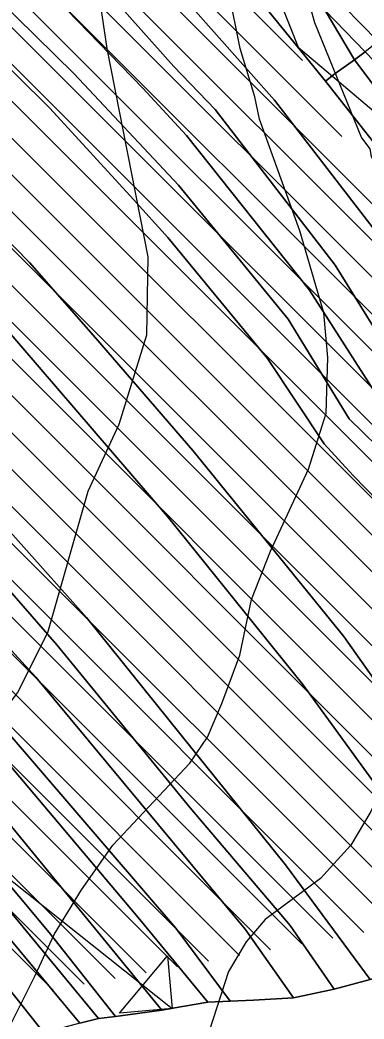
# Model space of a CAD drawing. Extents: x -510989 to -501240, y -1184665 to -1176098.
# Drawn here: x -505370 to -505277.6, y -1182374.7 to -1182106.3 of the extents above; entities that cross this region are included whole.
import ezdxf

# ---------------------------------------------------------------- set-up
doc = ezdxf.new("R2010")
doc.units = 0
for name, color, linetype in [('NAVRH_interakcni_prvky', 7, 'Continuous'), ('orna_puda', 7, 'Continuous'), ('ostatni_plocha_x_ostatni_komunikace', 7, 'Continuous'), ('STAV_erozne_ohrozene_plochy', 7, 'Continuous'), ('STAV_odtokove_linie', 7, 'Continuous'), ('STAV_zaplavove_uzemi', 7, 'Continuous'), ('trvaly_travni_porost', 7, 'Continuous'), ('vodni_plocha_x_vodni_tok_v_koryt_prir_n_upr', 7, 'Continuous'), ('vrstevnice_01', 7, 'Continuous'), ('vrstevnice_02', 7, 'Continuous')]:
    doc.layers.add(name, color=color, linetype=linetype)

msp = doc.modelspace()

# ---------------------------------------------------------------- linework, layer by layer
at = {"layer": 'NAVRH_interakcni_prvky'}
msp.add_lwpolyline([(-505477.97, -1181847.64), (-505390.62, -1181917.12), (-505341, -1181998.51), (-505295.34, -1182113.64), (-505192.11, -1182200.99), (-505084.92, -1182282.38)], dxfattribs=at)
at = {"layer": 'orna_puda'}
for points in [[(-505584.61, -1181971.35), (-505549.33, -1182005.12), (-505452.81, -1182090.24), (-505425.83, -1182113.33), (-505411.76, -1182126.27), (-505367.44, -1182171.49), (-505349.75, -1182191.77), (-505323.63, -1182222.02), (-505283.06, -1182271.94), (-505258.09, -1182307.38), (-505257.86, -1182307.7), (-505226.26, -1182351.65), (-505241.61, -1182355.59), (-505271.5, -1182315.96), (-505294.02, -1182284.84), (-505330.4, -1182239.7), (-505379.76, -1182182.4), (-505425.42, -1182136.45), (-505449.63, -1182114.77), (-505566.1, -1182010.76)], [(-505566.1, -1182010.76), (-505449.63, -1182114.77), (-505425.42, -1182136.45), (-505379.76, -1182182.4), (-505330.4, -1182239.7), (-505294.02, -1182284.84), (-505271.5, -1182315.96), (-505241.61, -1182355.59), (-505266.95, -1182362.08), (-505275.95, -1182364.1), (-505298.69, -1182333.35), (-505352.13, -1182266.89), (-505402.08, -1182210.88), (-505426.3, -1182185.24), (-505472.43, -1182140.66), (-505513.32, -1182103.17), (-505548.69, -1182072.33), (-505575.74, -1182046.26)], [(-505575.74, -1182046.26), (-505548.69, -1182072.33), (-505513.32, -1182103.17), (-505472.43, -1182140.66), (-505426.3, -1182185.24), (-505402.08, -1182210.88), (-505352.13, -1182266.89), (-505298.69, -1182333.35), (-505275.95, -1182364.1), (-505285.64, -1182366.68), (-505297.41, -1182349.58), (-505324.32, -1182317.98), (-505360.11, -1182274.25), (-505392.22, -1182237.49), (-505428.43, -1182199.01), (-505477.26, -1182151.05), (-505521.45, -1182108.4), (-505546.57, -1182087.4), (-505591.18, -1182045.46)], [(-505591.18, -1182045.46), (-505546.57, -1182087.4), (-505521.45, -1182108.4), (-505477.26, -1182151.05), (-505428.43, -1182199.01), (-505392.22, -1182237.49), (-505360.11, -1182274.25), (-505324.32, -1182317.98), (-505297.41, -1182349.58), (-505285.64, -1182366.68), (-505296.59, -1182369.07), (-505309.57, -1182350.56), (-505365.73, -1182282.9), (-505427.03, -1182215.92), (-505500.72, -1182142.35), (-505529.84, -1182114.76), (-505588.6, -1182063.62)], [(-505588.6, -1182063.62), (-505529.84, -1182114.76), (-505500.72, -1182142.35), (-505427.03, -1182215.92), (-505365.73, -1182282.9), (-505309.57, -1182350.56), (-505296.59, -1182369.07), (-505307.29, -1182369.64), (-505313.59, -1182369.95), (-505328.19, -1182350.29), (-505373.76, -1182297.21), (-505400.25, -1182266.18), (-505430.38, -1182233.94), (-505477.83, -1182186.76), (-505528.18, -1182137.53), (-505577.6, -1182094)], [(-505348.44, -1182075.1), (-505301.62, -1182127.85), (-505274.28, -1182163.42), (-505261.98, -1182185.83), (-505237.76, -1182205.38), (-505204.2, -1182243.42), (-505170.25, -1182280.12), (-505140.3, -1182319.44), (-505161.51, -1182331.07), (-505178.23, -1182306.7), (-505217.92, -1182253.72), (-505246.06, -1182216.98), (-505269.95, -1182196.98), (-505285.39, -1182172.19), (-505317.63, -1182130.36), (-505328.68, -1182118.88), (-505358.23, -1182085.64)], [(-505308.28, -1182097.68), (-505287.99, -1182122.8), (-505265.81, -1182150.87), (-505254.12, -1182172.21), (-505233.73, -1182190.31), (-505225.24, -1182199.03), (-505189.55, -1182234.31), (-505143.26, -1182279.17), (-505118.05, -1182307.6), (-505140.3, -1182319.44), (-505170.25, -1182280.12), (-505204.2, -1182243.42), (-505237.76, -1182205.38), (-505261.98, -1182185.83), (-505274.28, -1182163.42), (-505301.62, -1182127.85), (-505348.44, -1182075.1)], [(-505412.33, -1182082.21), (-505379.96, -1182112.3), (-505362.05, -1182130.01), (-505339.49, -1182154.57), (-505330.35, -1182164.82), (-505303.54, -1182197.31), (-505288.36, -1182220.23), (-505280.62, -1182228.63), (-505263.74, -1182245.88), (-505247.69, -1182268.36), (-505204.02, -1182328.07), (-505193.72, -1182343.37), (-505206.22, -1182347.05), (-505226.26, -1182351.65), (-505257.86, -1182307.7), (-505258.09, -1182307.38), (-505283.06, -1182271.94), (-505323.63, -1182222.02), (-505349.75, -1182191.77), (-505367.44, -1182171.49), (-505411.76, -1182126.27), (-505425.83, -1182113.33), (-505452.81, -1182090.24)], [(-505381.51, -1182095.2), (-505355.45, -1182120.85), (-505327.42, -1182150.7), (-505298.01, -1182186.75), (-505281.58, -1182213.53), (-505258.83, -1182235.72), (-505192.43, -1182326.07), (-505183.08, -1182340.66), (-505193.72, -1182343.37), (-505204.02, -1182328.07), (-505247.69, -1182268.36), (-505263.74, -1182245.88), (-505280.62, -1182228.63), (-505288.36, -1182220.23), (-505303.54, -1182197.31), (-505330.35, -1182164.82), (-505339.49, -1182154.57), (-505362.05, -1182130.01), (-505379.96, -1182112.3), (-505412.33, -1182082.21)], [(-505358.23, -1182085.64), (-505328.68, -1182118.88), (-505317.63, -1182130.36), (-505285.39, -1182172.19), (-505269.95, -1182196.98), (-505246.06, -1182216.98), (-505217.92, -1182253.72), (-505178.23, -1182306.7), (-505161.51, -1182331.07), (-505172.46, -1182335.04), (-505196.37, -1182300.53), (-505219.6, -1182269.22), (-505254.94, -1182224.3), (-505274.91, -1182206.02), (-505292.28, -1182178.91), (-505325.28, -1182137.4), (-505337.03, -1182124.65), (-505369.15, -1182091.43)], [(-505577.6, -1182094), (-505528.18, -1182137.53), (-505477.83, -1182186.76), (-505430.38, -1182233.94), (-505400.25, -1182266.18), (-505373.76, -1182297.21), (-505328.19, -1182350.29), (-505313.59, -1182369.95), (-505319.56, -1182370.24), (-505337.82, -1182348.02), (-505396.12, -1182278.95), (-505411.7, -1182261.52), (-505450.47, -1182221.47), (-505480.17, -1182191.64), (-505532.27, -1182141.24), (-505587.42, -1182091.43)], [(-505587.42, -1182091.43), (-505532.27, -1182141.24), (-505480.17, -1182191.64), (-505450.47, -1182221.47), (-505411.7, -1182261.52), (-505396.12, -1182278.95), (-505337.82, -1182348.02), (-505319.56, -1182370.24), (-505326.37, -1182371.4), (-505331.95, -1182372.38), (-505407.16, -1182280.57), (-505419.98, -1182265.82), (-505496.43, -1182189.37), (-505532.37, -1182154.29), (-505570.03, -1182119.63)], [(-505369.15, -1182091.43), (-505337.03, -1182124.65), (-505325.28, -1182137.4), (-505292.28, -1182178.91), (-505274.91, -1182206.02), (-505254.94, -1182224.3), (-505219.6, -1182269.22), (-505196.37, -1182300.53), (-505172.46, -1182335.04), (-505183.08, -1182340.66), (-505192.43, -1182326.07), (-505258.83, -1182235.72), (-505281.58, -1182213.53), (-505298.01, -1182186.75), (-505327.42, -1182150.7), (-505355.45, -1182120.85), (-505381.51, -1182095.2)], [(-505288.01, -1182103.77), (-505280.14, -1182117.06), (-505285.35, -1182120.7), (-505287.99, -1182122.8), (-505308.28, -1182097.68)], [(-505570.03, -1182119.63), (-505532.37, -1182154.29), (-505496.43, -1182189.37), (-505419.98, -1182265.82), (-505407.16, -1182280.57), (-505331.95, -1182372.38), (-505344.33, -1182374.03), (-505362.19, -1182351.49), (-505426.09, -1182275.05), (-505492.28, -1182207.63), (-505536.68, -1182165.35), (-505591.42, -1182115.18)], [(-505572.74, -1182138.34), (-505551.04, -1182158.25), (-505501.06, -1182206.51), (-505459.63, -1182247.61), (-505434.63, -1182273.45), (-505386.54, -1182329.08), (-505348.89, -1182374.58), (-505353.99, -1182375.84), (-505383.8, -1182340.06), (-505432.05, -1182285.28), (-505440.88, -1182274.42), (-505461.13, -1182252.52), (-505527.32, -1182186.73), (-505550.22, -1182165.56), (-505566.35, -1182151.16)], [(-505566.35, -1182151.16), (-505550.22, -1182165.56), (-505527.32, -1182186.73), (-505461.13, -1182252.52), (-505440.88, -1182274.42), (-505432.05, -1182285.28), (-505383.8, -1182340.06), (-505353.99, -1182375.84), (-505363.58, -1182378.47), (-505378.73, -1182359.48), (-505416.78, -1182317.32), (-505436.54, -1182296), (-505458.49, -1182271.78), (-505528.84, -1182200.14), (-505556.2, -1182174.66)], [(-505556.2, -1182174.66), (-505528.84, -1182200.14), (-505458.49, -1182271.78), (-505436.54, -1182296), (-505416.78, -1182317.32), (-505378.73, -1182359.48), (-505363.58, -1182378.47), (-505372.62, -1182379.09), (-505379.9, -1182370.43), (-505423.31, -1182323.98), (-505439.36, -1182307.51), (-505483.05, -1182261.36), (-505497.81, -1182246.58), (-505534.54, -1182209.27), (-505563.19, -1182182.97)]]:
    msp.add_lwpolyline(points, dxfattribs=at)
for points in [[(-505288.01, -1182103.77), (-505277.34, -1182114.86), (-505280.14, -1182117.06)], [(-505277.34, -1182114.86), (-505206.08, -1182188.88), (-505081.65, -1182280.55), (-505091.8, -1182295.09), (-505137.1, -1182253.17), (-505225.62, -1182181.57), (-505248.82, -1182165.86), (-505258.79, -1182145.56), (-505280.14, -1182117.06)], [(-505280.14, -1182117.06), (-505258.79, -1182145.56), (-505248.82, -1182165.86), (-505225.62, -1182181.57), (-505137.1, -1182253.17), (-505091.8, -1182295.09), (-505099.94, -1182299.25), (-505118.05, -1182307.6), (-505143.26, -1182279.17), (-505189.55, -1182234.31), (-505225.24, -1182199.03), (-505233.73, -1182190.31), (-505254.12, -1182172.21), (-505265.81, -1182150.87), (-505287.99, -1182122.8), (-505285.35, -1182120.7)]]:
    msp.add_lwpolyline(points, close=True, dxfattribs=at)
at = {"layer": 'ostatni_plocha_x_ostatni_komunikace'}
msp.add_lwpolyline([(-505309.04, -1182044.99), (-505287.69, -1182097.86), (-505273.82, -1182112.09), (-505277.34, -1182114.86), (-505288.01, -1182103.77), (-505289.87, -1182100.63), (-505305.16, -1182065.96), (-505307.69, -1182061.13), (-505313.82, -1182045.87)], close=True, dxfattribs=at)
msp.add_lwpolyline([(-505353.99, -1182375.84), (-505348.89, -1182374.58), (-505344.33, -1182374.03), (-505331.95, -1182372.38), (-505326.37, -1182371.4), (-505319.56, -1182370.24), (-505313.59, -1182369.95), (-505307.29, -1182369.64), (-505296.59, -1182369.07), (-505285.64, -1182366.68), (-505275.95, -1182364.1), (-505266.95, -1182362.08), (-505241.61, -1182355.59), (-505226.26, -1182351.65), (-505206.22, -1182347.05), (-505193.72, -1182343.37), (-505183.08, -1182340.66), (-505172.46, -1182335.04), (-505161.51, -1182331.07), (-505140.3, -1182319.44), (-505118.05, -1182307.6)], dxfattribs=at)
at = {"layer": 'STAV_erozne_ohrozene_plochy'}
for p, q in [((-505540.39, -1181880.82), (-505283.57, -1182137.64)), ((-505531.4, -1181879.92), (-505294.12, -1182117.2)), ((-505547.76, -1181883.35), (-505144.55, -1182286.57)), ((-505555.13, -1181885.88), (-505150.56, -1182290.46)), ((-505562.5, -1181888.41), (-505156.57, -1182294.35)), ((-505569.88, -1181890.94), (-505162.58, -1182298.24)), ((-505577.25, -1181893.47), (-505168.58, -1182302.13)), ((-505584.62, -1181896), (-505174.59, -1182306.02)), ((-505591.99, -1181898.53), (-505180.6, -1182309.91)), ((-505599.36, -1181901.05), (-505186.61, -1182313.8)), ((-505606.73, -1181903.58), (-505192.62, -1182317.69)), ((-505614.1, -1181906.11), (-505198.63, -1182321.58)), ((-505628.84, -1181911.17), (-505210.65, -1182329.36)), ((-505621.47, -1181908.64), (-505204.64, -1182325.47)), ((-505636.21, -1181913.7), (-505216.66, -1182333.25)), ((-505643.58, -1181916.23), (-505222.67, -1182337.14)), ((-505650.95, -1181918.76), (-505228.68, -1182341.03)), ((-505658.32, -1181921.29), (-505235.89, -1182343.71)), ((-505665.69, -1181923.81), (-505244.24, -1182345.26)), ((-505673.06, -1181926.34), (-505252.6, -1182346.81)), ((-505680.44, -1181928.87), (-505260.95, -1182348.36)), ((-505687.81, -1181931.4), (-505269.3, -1182349.91)), ((-505695.18, -1181933.93), (-505277.65, -1182351.46)), ((-505702.55, -1181936.46), (-505286, -1182353.01)), ((-505709.92, -1181938.99), (-505294.35, -1182354.56)), ((-505717.29, -1181941.52), (-505302.7, -1182356.11)), ((-505724.66, -1181944.04), (-505311.05, -1182357.65)), ((-505732.03, -1181946.57), (-505319.4, -1182359.2)), ((-505739.4, -1181949.1), (-505327.75, -1182360.75)), ((-505746.77, -1181951.63), (-505336.1, -1182362.3)), ((-505751.45, -1181956.85), (-505344.45, -1182363.85)), ((-505754.06, -1181964.15), (-505352.8, -1182365.4)), ((-505756.66, -1181971.44), (-505361.15, -1182366.95))]:
    msp.add_line(p, q, dxfattribs=at)
at = {"layer": 'STAV_odtokove_linie'}
msp.add_line((-505775.19, -1182017), (-505329.16, -1182371.89), dxfattribs=at)
msp.add_lwpolyline([(-505330.4, -1182357.8), (-505329.16, -1182371.89), (-505343.25, -1182373.13)], close=True, dxfattribs=at)
at = {"layer": 'STAV_zaplavove_uzemi'}
for points in [[(-505319.13, -1182678.81), (-505278.86, -1182647.83), (-505216.92, -1182606.02), (-505167.36, -1182584.34), (-505141.03, -1182562.66), (-505106.96, -1182547.17), (-505057.41, -1182451.15), (-505009.4, -1182400.05), (-504983.07, -1182370.62), (-504989.26, -1182324.16), (-504952.1, -1182266.86), (-504922.67, -1182223.5), (-504871.57, -1182172.39), (-504862.27, -1182161.55), (-504862.27, -1182184.78), (-504874.66, -1182232.79), (-504874.66, -1182282.35), (-504862.27, -1182341.2), (-504848.34, -1182390.75), (-504852.98, -1182434.12), (-504880.86, -1182479.03), (-504888.6, -1182511.55), (-504908.73, -1182559.56), (-504924.22, -1182582.79), (-505001.65, -1182633.9), (-505054.31, -1182661.77), (-505105.41, -1182692.74), (-505137.93, -1182711.33), (-505167.36, -1182729.91), (-505202.98, -1182760.89), (-505252.54, -1182790.31)], [(-505295.85, -1182705.16), (-505271.81, -1182677.27), (-505253.54, -1182663.81), (-505233.35, -1182634), (-505213.15, -1182625.35), (-505188.15, -1182616.69), (-505171.8, -1182602.27), (-505146.8, -1182588.8), (-505127.57, -1182591.69), (-505097.76, -1182575.34), (-505075.64, -1182557.07), (-505057.37, -1182547.46), (-505047.76, -1182546.5), (-505025.64, -1182525.34), (-505016.99, -1182507.07), (-505007.37, -1182478.22), (-504997.75, -1182458.99), (-504983.33, -1182449.37), (-504961.21, -1182448.41), (-504946.79, -1182439.76), (-504939.1, -1182433.03), (-504926.6, -1182418.6), (-504925.63, -1182408.02), (-504929.48, -1182388.79), (-504924.67, -1182365.71), (-504908.33, -1182350.33), (-504915.06, -1182328.21), (-504918.9, -1182310.9), (-504917.94, -1182286.86), (-504920.34, -1182288.77), (-504920.34, -1182270.49), (-504907.62, -1182256.19), (-504871.86, -1182252.22)], [(-504871.86, -1182277.65), (-504898.88, -1182273.67), (-504904.45, -1182291.95), (-504901.27, -1182320.56), (-504895.7, -1182351.55), (-504897.29, -1182379.37), (-504910.01, -1182411.95), (-504910.8, -1182436.59), (-504925.11, -1182447.71), (-504944.18, -1182462.02), (-504958.49, -1182467.58), (-504959.75, -1182470.16), (-504972.25, -1182467.27), (-504984.75, -1182473.04), (-504997.25, -1182487.47), (-504997.25, -1182510.55), (-505009.75, -1182529.78), (-505029.95, -1182546.12), (-505045.33, -1182559.59), (-505069.37, -1182570.17), (-505097.26, -1182593.24), (-505115.53, -1182605.74), (-505138.61, -1182609.59), (-505147.26, -1182609.59), (-505169.38, -1182630.75), (-505190.53, -1182642.28), (-505212.65, -1182646.13), (-505220.34, -1182650.94), (-505225.15, -1182670.17), (-505247.27, -1182689.4), (-505283.81, -1182725.94)]]:
    msp.add_spline(points, degree=3, dxfattribs=at)
at = {"layer": 'trvaly_travni_porost'}
msp.add_lwpolyline([(-505591.42, -1182115.18), (-505536.68, -1182165.35), (-505492.28, -1182207.63), (-505426.09, -1182275.05), (-505362.19, -1182351.49), (-505344.33, -1182374.03), (-505348.89, -1182374.58), (-505386.54, -1182329.08), (-505434.63, -1182273.45), (-505459.63, -1182247.61), (-505501.06, -1182206.51), (-505551.04, -1182158.25), (-505572.74, -1182138.34)], dxfattribs=at)
at = {"layer": 'vodni_plocha_x_vodni_tok_v_koryt_prir_n_upr'}
msp.add_lwpolyline([(-505304.35, -1182044.13), (-505284.27, -1182094.87), (-505270.34, -1182109.35), (-505273.82, -1182112.09), (-505287.69, -1182097.86), (-505309.04, -1182044.99)], close=True, dxfattribs=at)
at = {"layer": 'vrstevnice_01'}
msp.add_lwpolyline([(-505373.91, -1182379), (-505365.91, -1182363), (-505360.81, -1182352), (-505353.5, -1182340), (-505345.09, -1182328), (-505324.41, -1182306), (-505319.69, -1182299), (-505315.81, -1182290), (-505311, -1182277), (-505307.81, -1182262), (-505302.69, -1182249), (-505292.5, -1182227), (-505287.81, -1182212), (-505287.31, -1182197), (-505288.41, -1182185), (-505294.81, -1182163), (-505305.69, -1182133), (-505306.91, -1182127), (-505310.91, -1182114), (-505319.91, -1182069)], dxfattribs=at)
at = {"layer": 'vrstevnice_02'}
for points in [[(-505351, -1182085), (-505346.69, -1182114), (-505335.69, -1182170), (-505336, -1182191), (-505343.5, -1182215), (-505351.81, -1182233), (-505362.59, -1182271), (-505370.69, -1182287), (-505379.81, -1182299), (-505399, -1182320), (-505419.09, -1182346), (-505429.5, -1182354), (-505446.5, -1182361), (-505458.81, -1182363), (-505471.31, -1182362), (-505496.81, -1182355), (-505511.41, -1182358), (-505520.91, -1182366), (-505526.31, -1182374), (-505535, -1182406)], [(-505295.91, -1182089), (-505290.91, -1182107), (-505278.31, -1182138), (-505276.09, -1182141), (-505275.69, -1182143), (-505262.31, -1182166), (-505255.5, -1182180), (-505247.31, -1182203), (-505243.31, -1182222), (-505243.69, -1182235), (-505249.19, -1182253), (-505257, -1182268), (-505263.81, -1182286), (-505263.81, -1182289), (-505271.09, -1182309), (-505275.81, -1182319), (-505281.19, -1182328), (-505289.31, -1182337), (-505304.19, -1182348), (-505309.31, -1182354), (-505314, -1182362), (-505319.19, -1182378)]]:
    msp.add_lwpolyline(points, dxfattribs=at)

doc.saveas('drawing.dxf')
